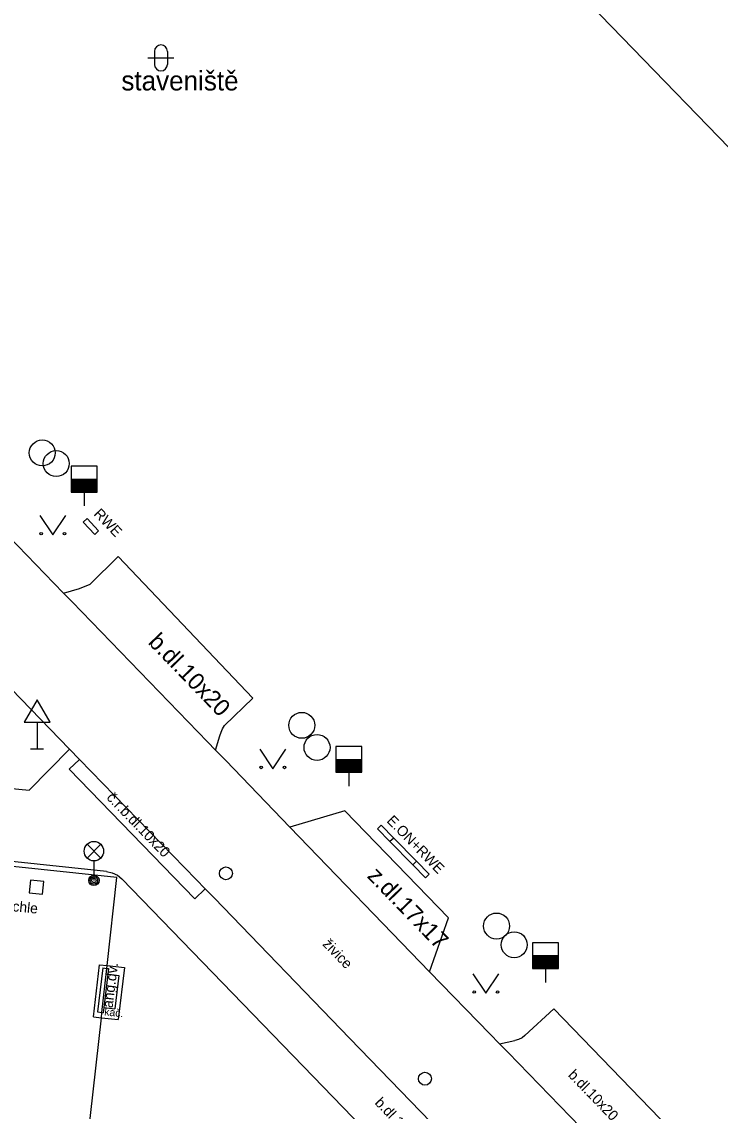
# Model space of a CAD drawing. Extents: x -598233 to -596890, y -1157848 to -1156431.
# Drawn here: x -597757.45 to -597730.53, y -1156718.14 to -1156676.19 of the extents above; entities that cross this region are included whole.
import ezdxf

# ---------------------------------------------------------------- set-up
doc = ezdxf.new("R2010")
doc.units = 0
for name, color, linetype in [('Level 10', 7, 'Continuous'), ('Level 11', 7, 'Continuous'), ('Level 24', 7, 'Continuous'), ('Level 27', 7, 'Continuous'), ('Level 28', 7, 'Continuous'), ('Level 33', 7, 'Continuous'), ('Level 34', 7, 'Continuous'), ('Level 36', 7, 'Continuous'), ('Level 40', 7, 'Continuous'), ('Level 41', 7, 'Continuous'), ('Level 42', 7, 'Continuous'), ('Level 5', 7, 'Continuous')]:
    doc.layers.add(name, color=color, linetype=linetype)

msp = doc.modelspace()

# ---------------------------------------------------------------- linework, layer by layer
at = {"layer": 'Level 10'}
for points in [[(-597755.84, -1156698.19), (-597756.22, -1156697.81), (-597758.65, -1156695.29)], [(-597754.81, -1156697.84), (-597753.73, -1156696.78)], [(-597753.73, -1156696.78), (-597748.55, -1156702.23)], [(-597755.22, -1156698.01), (-597754.81, -1156697.84)], [(-597755.84, -1156698.19), (-597755.22, -1156698.01)], [(-597755.61, -1156704.2), (-597759.36, -1156700.33)], [(-597748.55, -1156702.23), (-597749.63, -1156703.29)], [(-597749.82, -1156703.68), (-597749.77, -1156703.54), (-597749.71, -1156703.41), (-597749.63, -1156703.29)], [(-597749.98, -1156704.24), (-597749.82, -1156703.68)], [(-597750.73, -1156709.22), (-597755.23, -1156704.59), (-597755.61, -1156704.2)], [(-597747.12, -1156707.2), (-597749.59, -1156704.64), (-597749.98, -1156704.24)], [(-597745, -1156706.57), (-597747.12, -1156707.2)], [(-597741, -1156710.69), (-597745, -1156706.57)], [(-597750.04, -1156709.92), (-597750.38, -1156709.58), (-597750.73, -1156709.22)], [(-597744.81, -1156715.34), (-597750.04, -1156709.92)], [(-597741.73, -1156712.77), (-597741, -1156710.69)], [(-597739.04, -1156715.54), (-597739.41, -1156715.16), (-597741.73, -1156712.77)], [(-597738.06, -1156715.23), (-597736.94, -1156714.2)], [(-597736.94, -1156714.2), (-597731.74, -1156719.58)], [(-597731.55, -1156729.03), (-597744.81, -1156715.34)], [(-597739.04, -1156715.54), (-597738.44, -1156715.42)], [(-597738.06, -1156715.23), (-597738.17, -1156715.32), (-597738.3, -1156715.38), (-597738.44, -1156715.42)]]:
    msp.add_lwpolyline(points, dxfattribs=at)
at = {"layer": 'Level 11'}
for points in [[(-597715.09, -1156686.27), (-597720.28, -1156691.27), (-597728.12, -1156683.17), (-597735.97, -1156675.07), (-597743.81, -1156666.97), (-597751.65, -1156658.87), (-597759.5, -1156650.76), (-597763.73, -1156646.4), (-597767.35, -1156642.66), (-597762.22, -1156637.67)], [(-597755.51, -1156698.53), (-597755.84, -1156698.19)], [(-597750.29, -1156703.92), (-597755.51, -1156698.53)], [(-597757.17, -1156705.78), (-597755.61, -1156704.2)], [(-597749.98, -1156704.24), (-597750.29, -1156703.92)], [(-597755.23, -1156704.59), (-597755.62, -1156704.97)], [(-597755.62, -1156704.97), (-597750.78, -1156709.96)], [(-597763.79, -1156705.14), (-597757.17, -1156705.78)], [(-597747.12, -1156707.2), (-597741.73, -1156712.77)], [(-597754.18, -1156708.91), (-597765.13, -1156707.76)], [(-597757.11, -1156709.24), (-597757.16, -1156709.73)], [(-597756.6, -1156709.29), (-597757.11, -1156709.24)], [(-597756.65, -1156709.78), (-597756.6, -1156709.29)], [(-597754.18, -1156708.91), (-597753.96, -1156708.96), (-597753.76, -1156709.05), (-597753.59, -1156709.19)], [(-597746.22, -1156716.8), (-597753.59, -1156709.19)], [(-597757.16, -1156709.73), (-597756.65, -1156709.78)], [(-597750.38, -1156709.58), (-597750.78, -1156709.96)], [(-597754.69, -1156714.5), (-597754.45, -1156712.5)], [(-597754.33, -1156712.62), (-597754.53, -1156714.32)], [(-597754.45, -1156712.5), (-597754.16, -1156712.53)], [(-597754.33, -1156712.62), (-597754.17, -1156712.64)], [(-597754.11, -1156712.65), (-597754.13, -1156712.86), (-597754.29, -1156714.15), (-597754.31, -1156714.35)], [(-597754.17, -1156712.64), (-597754.11, -1156712.65)], [(-597754.16, -1156712.53), (-597753.49, -1156712.61)], [(-597753.49, -1156712.61), (-597753.73, -1156714.61)], [(-597754.13, -1156712.86), (-597753.71, -1156712.91)], [(-597753.71, -1156712.91), (-597753.86, -1156714.2)], [(-597754.53, -1156714.32), (-597754.36, -1156714.34)], [(-597754.36, -1156714.34), (-597754.31, -1156714.35)], [(-597754.29, -1156714.15), (-597753.86, -1156714.2)], [(-597754.69, -1156714.5), (-597754.38, -1156714.54)], [(-597754.38, -1156714.54), (-597753.73, -1156714.61)], [(-597738.7, -1156715.88), (-597739.04, -1156715.54)], [(-597733.53, -1156721.22), (-597738.7, -1156715.88)], [(-597740.52, -1156722.69), (-597746.22, -1156716.8)]]:
    msp.add_lwpolyline(points, dxfattribs=at)
at = {"layer": 'Level 24'}
for points in [[(-597754.93, -1156695.31), (-597755.08, -1156695.45)], [(-597755.08, -1156695.45), (-597754.64, -1156695.93)], [(-597754.93, -1156695.31), (-597754.49, -1156695.79)], [(-597754.49, -1156695.79), (-597754.64, -1156695.93)], [(-597743.6, -1156707.12), (-597743.74, -1156707.26)], [(-597743.6, -1156707.12), (-597743.11, -1156707.62)], [(-597743.74, -1156707.26), (-597743.26, -1156707.75)], [(-597743.11, -1156707.62), (-597743.26, -1156707.75)], [(-597743.11, -1156707.62), (-597742.24, -1156708.51)], [(-597743.26, -1156707.75), (-597742.38, -1156708.65)], [(-597742.24, -1156708.51), (-597742.38, -1156708.65)], [(-597742.38, -1156708.65), (-597741.89, -1156709.15)], [(-597742.24, -1156708.51), (-597741.75, -1156709.01)], [(-597741.75, -1156709.01), (-597741.89, -1156709.15)]]:
    msp.add_lwpolyline(points, dxfattribs=at)
at = {"layer": 'Level 27'}
for centre in [(-597756.66, -1156692.79), (-597756.12, -1156693.2), (-597746.66, -1156703.28), (-597746.07, -1156704.13), (-597739.15, -1156711.01), (-597738.47, -1156711.73)]:
    msp.add_circle(centre, 0.5, dxfattribs=at)
at = {"layer": 'Level 28'}
for p, q in [((-597755.55, -1156693.8), (-597754.55, -1156693.8)), ((-597755.55, -1156693.85), (-597754.55, -1156693.85)), ((-597755.55, -1156693.9), (-597754.55, -1156693.9)), ((-597755.55, -1156693.95), (-597754.55, -1156693.95)), ((-597755.55, -1156694), (-597754.55, -1156694)), ((-597755.55, -1156694.05), (-597754.55, -1156694.05)), ((-597755.55, -1156694.1), (-597754.55, -1156694.1)), ((-597755.55, -1156694.15), (-597754.55, -1156694.15)), ((-597755.55, -1156694.2), (-597754.55, -1156694.2)), ((-597755.55, -1156694.25), (-597754.55, -1156694.25)), ((-597755.05, -1156694.3), (-597755.05, -1156694.83)), ((-597745.34, -1156704.59), (-597744.34, -1156704.59)), ((-597745.34, -1156704.64), (-597744.34, -1156704.64)), ((-597745.34, -1156704.69), (-597744.34, -1156704.69)), ((-597745.34, -1156704.74), (-597744.34, -1156704.74)), ((-597745.34, -1156704.79), (-597744.34, -1156704.79)), ((-597745.34, -1156704.84), (-597744.34, -1156704.84)), ((-597745.34, -1156704.89), (-597744.34, -1156704.89)), ((-597745.34, -1156704.94), (-597744.34, -1156704.94)), ((-597745.34, -1156704.99), (-597744.34, -1156704.99)), ((-597745.34, -1156705.04), (-597744.34, -1156705.04)), ((-597744.84, -1156705.09), (-597744.84, -1156705.62)), ((-597737.76, -1156712.15), (-597736.76, -1156712.15)), ((-597737.76, -1156712.2), (-597736.76, -1156712.2)), ((-597737.76, -1156712.25), (-597736.76, -1156712.25)), ((-597737.76, -1156712.3), (-597736.76, -1156712.3)), ((-597737.76, -1156712.35), (-597736.76, -1156712.35)), ((-597737.76, -1156712.4), (-597736.76, -1156712.4)), ((-597737.76, -1156712.45), (-597736.76, -1156712.45)), ((-597737.76, -1156712.5), (-597736.76, -1156712.5)), ((-597737.76, -1156712.55), (-597736.76, -1156712.55)), ((-597737.76, -1156712.6), (-597736.76, -1156712.6)), ((-597737.26, -1156712.65), (-597737.26, -1156713.18))]:
    msp.add_line(p, q, dxfattribs=at)
for points in [[(-597755.55, -1156694.3), (-597754.55, -1156694.3), (-597754.55, -1156693.3), (-597755.55, -1156693.3)], [(-597745.34, -1156705.09), (-597744.34, -1156705.09), (-597744.34, -1156704.09), (-597745.34, -1156704.09)], [(-597737.76, -1156712.65), (-597736.76, -1156712.65), (-597736.76, -1156711.65), (-597737.76, -1156711.65)]]:
    msp.add_lwpolyline(points, close=True, dxfattribs=at)
for centre in [(-597749.58, -1156708.98), (-597741.91, -1156716.89)]:
    msp.add_circle(centre, 0.25, dxfattribs=at)
at = {"layer": 'Level 33'}
for p, q in [((-597754.935, -1156708.39), (-597754.405, -1156707.86)), ((-597754.935, -1156707.86), (-597754.405, -1156708.39)), ((-597754.67, -1156708.5), (-597754.67, -1156709.25))]:
    msp.add_line(p, q, dxfattribs=at)
for centre, radius in [((-597754.67, -1156708.125), 0.375), ((-597754.67, -1156709.25), 0.2), ((-597754.67, -1156709.25), 0.1445), ((-597754.67, -1156709.25), 0.0876)]:
    msp.add_circle(centre, radius, dxfattribs=at)
at = {"layer": 'Level 34'}
for p, q in [((-597756.86, -1156703.162), (-597756.86, -1156704.18)), ((-597757.11, -1156704.18), (-597756.61, -1156704.18))]:
    msp.add_line(p, q, dxfattribs=at)
msp.add_lwpolyline([(-597757.36, -1156703.162), (-597756.36, -1156703.162), (-597756.86, -1156702.296)], close=True, dxfattribs=at)
at = {"layer": 'Level 36'}
for p, q in [((-597752.336, -1156677.326), (-597752.336, -1156677.826)), ((-597751.836, -1156677.326), (-597751.836, -1156677.826)), ((-597752.586, -1156677.576), (-597751.586, -1156677.576))]:
    msp.add_line(p, q, dxfattribs=at)
for points in [[(-597756.75, -1156695.2), (-597756.25, -1156695.95), (-597755.75, -1156695.2)], [(-597748.27, -1156704.2), (-597747.77, -1156704.95), (-597747.27, -1156704.2)], [(-597740.06, -1156712.85), (-597739.56, -1156713.6), (-597739.06, -1156712.85)]]:
    msp.add_lwpolyline(points, dxfattribs=at)
for centre in [(-597756.7002, -1156695.8998), (-597755.8008, -1156695.8998), (-597748.2202, -1156704.8998), (-597747.3208, -1156704.8998), (-597740.0102, -1156713.5498), (-597739.1108, -1156713.5498)]:
    msp.add_circle(centre, 0.05, dxfattribs=at)
for centre, start, end in [((-597752.0857, -1156677.3263), 0, 180), ((-597752.0857, -1156677.8263), 180, 0)]:
    msp.add_arc(centre, 0.25, start, end, dxfattribs=at)
at = {"layer": 'Level 5'}
for points in [[(-597754.16, -1156712.53), (-597753.78, -1156709.14), (-597768.63, -1156707.57)], [(-597754.36, -1156714.34), (-597754.17, -1156712.64)], [(-597754.17, -1156712.64), (-597754.16, -1156712.53)], [(-597754.38, -1156714.54), (-597754.36, -1156714.34)], [(-597755.44, -1156724), (-597754.38, -1156714.54)]]:
    msp.add_lwpolyline(points, dxfattribs=at)

# ---------------------------------------------------------------- texts
at = {"layer": 'Level 40'}
for s, height, rotation, p in [('b.dl.10x20', 0.65, 314.07332, (-597752.61, -1156700.11)), ('č.r.b.dl.10x20', 0.4, 314.07332, (-597754.21, -1156706.09)), ('z.dl.17x17', 0.65, 314.07332, (-597744.17, -1156709.11)), ('živice', 0.4, 314.07332, (-597745.88, -1156711.73)), ('kač.', 0.3, 354.32164, (-597754.28, -1156714.45)), ('b.dl.10x20', 0.4, 314.07332, (-597736.42, -1156716.77)), ('b.dl.10x20', 0.4, 313.89859, (-597743.87, -1156717.84))]:
    msp.add_text(s, height=height, rotation=rotation, dxfattribs=at).set_placement(p)
at = {"layer": 'Level 41'}
for s, rotation, p in [('RWE', 314, (-597754.7, -1156695.16)), ('E.ON+RWE', 314.38723, (-597743.41, -1156706.98))]:
    msp.add_text(s, height=0.4, rotation=rotation, dxfattribs=at).set_placement(p)
at = {"layer": 'Level 42'}
msp.add_text('staveniště', height=0.75, dxfattribs=at).set_placement((-597753.61, -1156678.83))
for s, rotation, p in [('žulové krychle', 354.32164, (-597760.22, -1156710.2)), ('ang.dv.', 83, (-597753.95, -1156714.18))]:
    msp.add_text(s, height=0.4, rotation=rotation, dxfattribs=at).set_placement(p)

doc.saveas('drawing.dxf')
